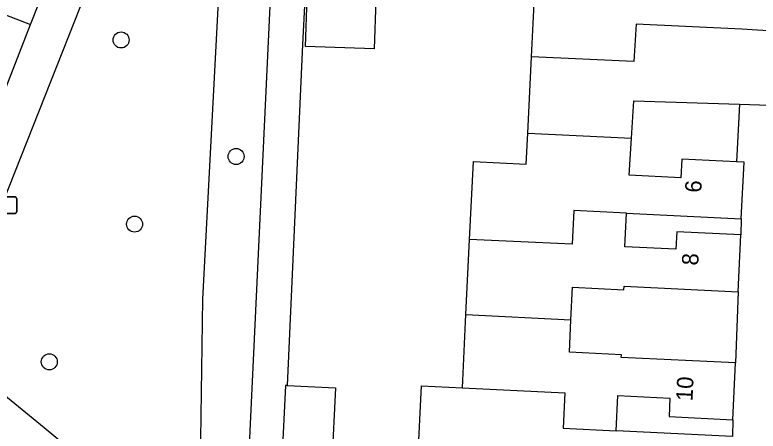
# Model space of a CAD drawing. Extents: x 162990 to 165007, y 383433 to 384336.
# Drawn here: x 164326.35 to 164371.74, y 383636.57 to 383661.98 of the extents above; entities that cross this region are included whole.
import ezdxf

# ---------------------------------------------------------------- set-up
doc = ezdxf.new("R2010")
doc.units = 0
for name, color, linetype in [('IMGEO_Afvalbak', 7, 'Continuous'), ('IMGEO_Boom', 7, 'Continuous'), ('IMGEO_Fietspad_open', 7, 'Continuous'), ('IMGEO_Groenvoorziening', 7, 'Continuous'), ('IMGEO_Pand', 7, 'Continuous'), ('IMGEO_Pand_nummerreeks', 7, 'Continuous'), ('IMGEO_Rijbaan_lokaal_open', 7, 'Continuous'), ('IMGEO_Voetpad_open', 7, 'Continuous')]:
    doc.layers.add(name, color=color, linetype=linetype)

msp = doc.modelspace()

# ---------------------------------------------------------------- linework, layer by layer
at = {"layer": 'IMGEO_Afvalbak'}
for p, q in [((164325.575, 383650.864), (164326.365, 383650.864)), ((164326.365, 383650.864), (164325.575, 383650.864)), ((164326.465, 383650.764), (164326.465, 383649.964)), ((164326.465, 383649.964), (164326.465, 383650.764)), ((164326.365, 383649.864), (164325.575, 383649.864)), ((164325.575, 383649.864), (164326.365, 383649.864))]:
    msp.add_line(p, q, dxfattribs=at)
for centre, start, end in [((164326.365, 383650.764), 0, 90), ((164326.365, 383650.764), 360, 90), ((164326.365, 383649.964), 270, 0), ((164326.365, 383649.964), 270, 0)]:
    msp.add_arc(centre, 0.1, start, end, dxfattribs=at)
at = {"layer": 'IMGEO_Boom'}
for centre in [(164332.838, 383660.446), (164339.862, 383653.335), (164333.66, 383649.205), (164328.455, 383640.801)]:
    msp.add_circle(centre, 0.489, dxfattribs=at)
at = {"layer": 'IMGEO_Fietspad_open'}
msp.add_lwpolyline([(164320.846, 383644.831), (164327.315, 383661.383)], dxfattribs=at)
at = {"layer": 'IMGEO_Groenvoorziening'}
msp.add_lwpolyline([(164337.611, 383628.967), (164337.824, 383644.626), (164339.277, 383672.096), (164335.031, 383673.998)], dxfattribs=at)
at = {"layer": 'IMGEO_Pand'}
for points in [[(164357.894, 383659.425), (164358.113, 383663.914), (164358.229, 383666.291), (164361.475, 383666.134)], [(164348.389, 383662.899), (164348.285, 383659.898), (164344.102, 383660.044), (164344.207, 383663.045), (164348.389, 383662.899)], [(164372.661, 383660.98), (164370.745, 383661.098), (164364.294, 383661.414), (164364.148, 383659.127), (164357.894, 383659.425)], [(164370.592, 383656.53), (164372.43, 383656.469), (164376.223, 383656.284), (164376.387, 383659.648), (164376.42, 383660.795)], [(164357.667, 383654.767), (164357.894, 383659.425)], [(164364, 383654.458), (164364.147, 383656.727), (164370.592, 383656.53)], [(164354.121, 383648.278), (164354.352, 383653.026), (164357.575, 383652.869), (164357.667, 383654.767)], [(164357.667, 383654.767), (164364, 383654.458)], [(164370.422, 383653.015), (164367.071, 383653.179), (164367.015, 383652.037), (164363.854, 383652.191), (164364, 383654.458)], [(164370.712, 383649.537), (164370.88, 383652.993), (164370.422, 383653.015)], [(164363.703, 383649.878), (164360.482, 383650.039), (164360.381, 383647.976), (164354.121, 383648.278)], [(164370.69, 383648.552), (164366.768, 383648.743), (164366.716, 383647.669), (164363.603, 383647.821), (164363.703, 383649.878)], [(164363.703, 383649.878), (164370.712, 383649.537)], [(164370.521, 383645.078), (164370.69, 383648.552)], [(164353.897, 383643.682), (164354.121, 383648.278)], [(164360.311, 383643.37), (164360.407, 383645.353), (164363.539, 383645.2), (164363.55, 383645.418), (164370.521, 383645.078)], [(164353.679, 383639.209), (164353.897, 383643.682)], [(164353.897, 383643.682), (164360.311, 383643.37)], [(164370.364, 383640.735), (164363.377, 383641.075), (164363.385, 383641.232), (164360.214, 383641.386), (164360.311, 383643.37)], [(164370.195, 383637.266), (164370.364, 383640.735)], [(164342.971, 383639.358), (164342.876, 383639.362), (164342.654, 383634.805), (164342.765, 383634.8)], [(164342.971, 383639.358), (164345.927, 383639.222), (164345.705, 383634.657), (164342.765, 383634.8)], [(164353.457, 383634.652), (164350.967, 383634.776), (164351.189, 383639.331), (164353.679, 383639.209)], [(164353.679, 383639.209), (164359.941, 383638.903), (164359.836, 383636.752), (164363.071, 383636.594)], [(164363.071, 383636.594), (164363.176, 383638.744), (164366.351, 383638.59), (164366.296, 383637.455), (164370.195, 383637.266)], [(164370.166, 383636.248), (164363.071, 383636.594)]]:
    msp.add_lwpolyline(points, dxfattribs=at)
at = {"layer": 'IMGEO_Rijbaan_lokaal_open'}
for points in [[(164327.315, 383661.383), (164334.383, 383679.248)], [(164324.5, 383662.467), (164327.315, 383661.383)]]:
    msp.add_lwpolyline(points, dxfattribs=at)
at = {"layer": 'IMGEO_Voetpad_open'}
for points in [[(164340.255, 383626.784), (164340.269, 383627.073), (164342.584, 383676.363), (164336.125, 383676.662)], [(164335.031, 383673.998), (164331.468, 383665.322), (164323.427, 383645.035)], [(164344.076, 383663.343), (164343.914, 383660.166), (164342.971, 383639.358)], [(164370.592, 383656.53), (164370.422, 383653.015)], [(164370.712, 383649.537), (164370.69, 383648.552)], [(164370.521, 383645.078), (164370.364, 383640.735)], [(164324.761, 383639.538), (164328.141, 383636.783), (164337.611, 383628.967)], [(164370.195, 383637.266), (164370.166, 383636.248)]]:
    msp.add_lwpolyline(points, dxfattribs=at)

# ---------------------------------------------------------------- texts
at = {"layer": 'IMGEO_Pand_nummerreeks'}
for s, rotation, p in [('6', 87.217, (164368.265, 383651.113)), ('8', 87.2149, (164368.075, 383646.667)), ('10', 87.2109, (164367.727, 383638.392))]:
    msp.add_text(s, height=1, rotation=rotation, dxfattribs=at).set_placement(p)

doc.saveas('drawing.dxf')
